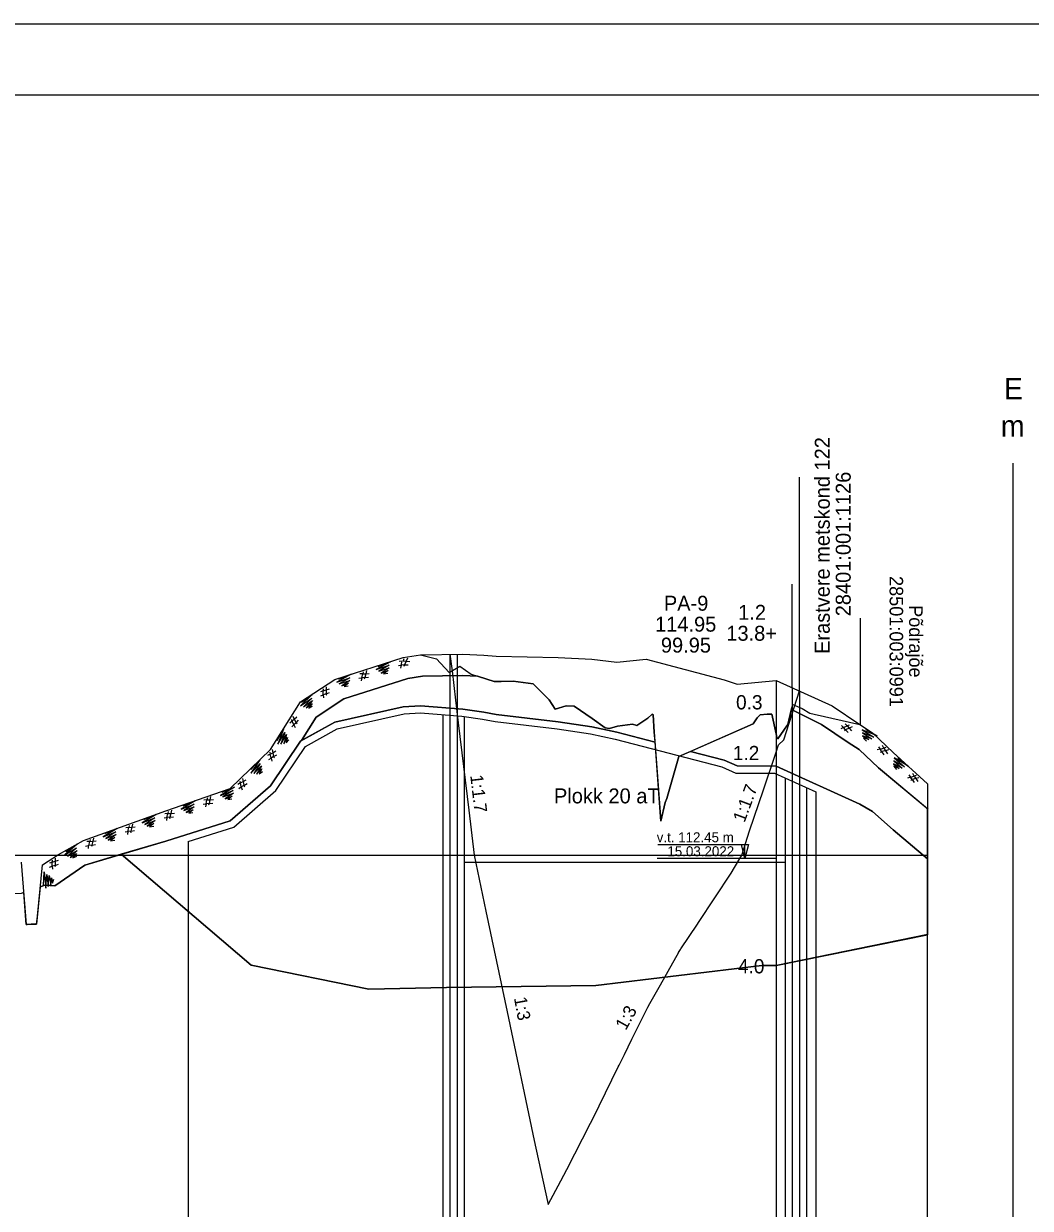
# Model space of a CAD drawing. Extents: x 662249 to 665480, y 6426254 to 6428735.
# Drawn here: x 664343 to 664625.6, y 6427109.8 to 6427442.4 of the extents above; entities that cross this region are included whole.
import ezdxf

# ---------------------------------------------------------------- set-up
doc = ezdxf.new("R2010")
doc.units = 0
for name, color, linetype in [('Default', 7, 'Continuous'), ('GEOLPUNKT', 7, 'Continuous'), ('kataster', 7, 'Continuous'), ('PIIR_ME', 7, 'Continuous'), ('PLOKK', 7, 'Continuous'), ('RELJEEF', 7, 'Continuous'), ('TEHNO', 7, 'Continuous'), ('TÄIDE', 7, 'Continuous'), ('VEEKOGU', 7, 'Continuous'), ('VORMISTUS', 7, 'Continuous')]:
    doc.layers.add(name, color=color, linetype=linetype)

msp = doc.modelspace()

# ---------------------------------------------------------------- linework, layer by layer
at = {"layer": 'Default'}
for points in [[(664342.37, 6427206.97), (664343.76, 6427189.52), (664343.97, 6427189.52), (664346.67, 6427189.61), (664346.9, 6427191.81), (664348.32, 6427206.25), (664349.95, 6427207.3), (664352.78, 6427209.12), (664359.81, 6427213.07), (664382.95, 6427221.39), (664401.02, 6427227.7), (664412.36, 6427238.66), (664420.77, 6427252.03), (664430.35, 6427258.29), (664449.56, 6427264.45), (664454.48, 6427265.19), (664458.96, 6427264.11), (664462.52, 6427260.23), (664465.52, 6427261.99), (664468.66, 6427259.77), (664475.11, 6427257.73), (664477.12, 6427257.7), (664480.43, 6427257.82), (664486.03, 6427257.1), (664490.54, 6427252.56), (664492.28, 6427249.95), (664495.32, 6427250.91), (664497.63, 6427250.75), (664502.62, 6427247.34), (664506.32, 6427244.74), (664507.48, 6427244.52), (664509.73, 6427245.2), (664513.92, 6427245.7), (664515.17, 6427245.32), (664518.22, 6427247.43), (664519.47, 6427248.55), (664519.73, 6427248.33), (664520.09, 6427243.46), (664521.88, 6427218.47), (664523.12, 6427223.78), (664523.59, 6427224.85), (664523.81, 6427225.56), (664526.98, 6427236.64), (664547.81, 6427245.87), (664548.99, 6427247.51), (664549.77, 6427248.38), (664551.76, 6427248.57), (664553.07, 6427248.54), (664554.3, 6427243.05), (664554.53, 6427241.98), (664554.73, 6427241.63), (664557.31, 6427245.29), (664557.58, 6427245.66), (664558.49, 6427249.63), (664558.97, 6427251.27), (664561.6, 6427250.11), (664563.75, 6427248.84), (664565, 6427248.58), (664577.82, 6427245.63), (664581.34, 6427243.34), (664587.12, 6427237.82), (664596.82, 6427228.97)], [(664454.48, 6427265.19), (664466.3, 6427265.41), (664472.22, 6427265.12), (664475.68, 6427264.79), (664493.07, 6427264.47), (664502.57, 6427263.94), (664509.6, 6427263.14), (664517.8, 6427264), (664539.7, 6427258.19), (664543.39, 6427256.92), (664554.3, 6427257.98), (664570, 6427250.91), (664577.82, 6427245.63)]]:
    msp.add_lwpolyline(points, dxfattribs=at)
at = {"layer": 'GEOLPUNKT'}
for p, q in [((664554.3, 6427257.98), (664554.3, 6426957.98)), ((664521.08, 6427211.98), (664546.53, 6427211.98)), ((664545.53, 6427207.98), (664545.53, 6427211.72)), ((664554.3, 6427207.98), (664520.92, 6427207.98))]:
    msp.add_line(p, q, dxfattribs=at)
msp.add_lwpolyline([(664546.53, 6427211.98), (664545.53, 6427207.98), (664544.53, 6427211.98)], close=True, dxfattribs=at)
at = {"layer": 'kataster'}
for p, q in [((664560.82, 6427285.05), (664560.82, 6427315.05)), ((664578.01, 6427245.5), (664578.01, 6427275.5))]:
    msp.add_line(p, q, dxfattribs=at)
at = {"layer": 'PIIR_ME'}
for p, q in [((664558.82, 6427255.95), (664558.82, 6427285.05)), ((664560.82, 6427255.05), (664560.82, 6427285.05)), ((664462.72, 6427265.35), (664462.72, 6426949.51)), ((664464.72, 6427265.38), (664464.72, 6426951.71)), ((664558.82, 6427255.95), (664558.82, 6426959.85)), ((664560.82, 6427255.05), (664560.82, 6426957.84))]:
    msp.add_line(p, q, dxfattribs=at)
at = {"layer": 'PLOKK'}
for p, q in [((664460.72, 6427248.4), (664460.72, 6426949.33)), ((664466.72, 6427247.88), (664466.72, 6426953.9)), ((664556.82, 6427230.63), (664556.82, 6426961.91)), ((664562.82, 6427227.89), (664562.82, 6426959.74)), ((664565.46, 6427226.69), (664565.46, 6426959.66)), ((664389.26, 6427212.79), (664389.26, 6426951.55)), ((664466.72, 6427206.98), (664556.82, 6427206.98))]:
    msp.add_line(p, q, dxfattribs=at)
msp.add_lwpolyline([(664389.26, 6427212.79), (664402.01, 6427216.81), (664413.87, 6427227.11), (664422.17, 6427239.49), (664431.07, 6427244.45), (664449.83, 6427248.63), (664454.46, 6427248.89), (664466.08, 6427247.97), (664471.88, 6427247.12), (664475.37, 6427246.45), (664492.81, 6427244.44), (664502.21, 6427243), (664509.14, 6427241.53), (664539.04, 6427233.72), (664542.98, 6427232.01), (664553.86, 6427231.99), (664565.46, 6427226.69)], dxfattribs=at)
at = {"layer": 'RELJEEF'}
for points in [[(664421, 6427241.13), (664425.15, 6427247.73), (664432.96, 6427252.83), (664450.93, 6427258.59), (664454.99, 6427259.2), (664466.21, 6427259.41), (664470.45, 6427259.2)], [(664347.65, 6427200.03), (664348.98, 6427200.48), (664351.8, 6427200.35), (664360.21, 6427206.13), (664382.95, 6427212.9), (664401.02, 6427218.59), (664412.36, 6427228.45), (664420.77, 6427241), (664430.35, 6427246.34), (664449.56, 6427250.62), (664454.48, 6427250.89), (664466.3, 6427249.96), (664472.22, 6427249.09), (664475.68, 6427248.43), (664493.07, 6427246.42), (664502.57, 6427244.97), (664509.6, 6427243.48), (664520.29, 6427240.69)], [(664558.56, 6427249.87), (664567.07, 6427245.65), (664574.51, 6427240.63), (664577.6, 6427238.61), (664583.02, 6427233.43), (664596.93, 6427221.82)], [(664530.24, 6427238.08), (664539.7, 6427235.61), (664543.39, 6427234.01), (664554.3, 6427233.98), (664554.3, 6427233.98), (664554.31, 6427233.98), (664577.82, 6427223.24), (664581.34, 6427221.2), (664587.12, 6427216.07), (664596.82, 6427207.89)], [(664370.45, 6427209.18), (664406.92, 6427178.01), (664439.98, 6427171.28), (664461.73, 6427171.78), (664503.69, 6427172.37), (664550.3, 6427177.98), (664554.3, 6427177.98), (664596.82, 6427186.63)]]:
    msp.add_lwpolyline(points, dxfattribs=at)
at = {"layer": 'TEHNO'}
msp.add_lwpolyline([(664462.72, 6427265.35), (664463.29, 6427260.71), (664464.29, 6427252.48), (664465.06, 6427246.09), (664467.99, 6427221.62), (664469.5, 6427208.98), (664472.83, 6427193.24), (664478.78, 6427164.98), (664486.39, 6427128.78), (664486.83, 6427126.7), (664490.25, 6427110.85), (664493.85, 6427117.49), (664495.49, 6427120.7), (664502.17, 6427133.7), (664502.8, 6427134.92), (664509.95, 6427149.46), (664510.19, 6427149.95), (664511.69, 6427153.01), (664513.77, 6427157.23), (664514.53, 6427158.75), (664518.01, 6427165.7), (664518.29, 6427166.24), (664518.86, 6427167.25), (664521.8, 6427172.5), (664526.13, 6427180.25), (664526.84, 6427181.49), (664526.92, 6427181.62), (664527.46, 6427182.45), (664527.57, 6427182.6), (664532.18, 6427189.57), (664532.52, 6427190.07), (664541.67, 6427203.87), (664542.62, 6427205.51), (664544.63, 6427208.98), (664546.85, 6427215.77), (664550.73, 6427227.3), (664554.2, 6427237.63), (664554.97, 6427239.93), (664556.41, 6427241.31), (664560.82, 6427255.05)], dxfattribs=at)
at = {"layer": 'TÄIDE'}
for p, q in [((664450.93, 6427258.59), (664432.96, 6427252.83)), ((664432.96, 6427252.83), (664425.15, 6427247.73)), ((664449.56, 6427250.62), (664430.35, 6427246.34)), ((664430.35, 6427246.34), (664449.56, 6427250.62)), ((664449.56, 6427250.62), (664454.48, 6427250.89)), ((664558.56, 6427249.87), (664558.49, 6427249.63)), ((664425.15, 6427247.73), (664421, 6427241.13)), ((664472.22, 6427249.09), (664475.68, 6427248.43)), ((664493.07, 6427246.42), (664475.68, 6427248.43)), ((664430.35, 6427246.34), (664421, 6427241.13)), ((664421, 6427241.13), (664430.35, 6427246.34)), ((664502.57, 6427244.97), (664509.6, 6427243.48)), ((664520.29, 6427240.69), (664509.6, 6427243.48)), ((664509.6, 6427243.48), (664520.29, 6427240.69)), ((664520.29, 6427240.69), (664520.09, 6427243.46)), ((664530.24, 6427238.08), (664526.98, 6427236.64)), ((664530.24, 6427238.08), (664539.7, 6427235.61)), ((664539.7, 6427235.61), (664543.39, 6427234.01)), ((664554.3, 6427233.98), (664543.39, 6427234.01)), ((664543.39, 6427234.01), (664554.3, 6427233.98)), ((664554.31, 6427233.98), (664554.3, 6427233.98)), ((664554.3, 6427233.98), (664554.3, 6427233.98)), ((664554.3, 6427233.98), (664554.3, 6427233.98)), ((664554.3, 6427233.98), (664554.31, 6427233.98)), ((664577.82, 6427223.24), (664554.31, 6427233.98)), ((664596.82, 6427228.97), (664596.8, 6427186.62)), ((664596.81, 6427207.9), (664596.82, 6427221.92)), ((664401.02, 6427218.59), (664382.95, 6427212.9)), ((664596.81, 6427207.9), (664587.12, 6427216.07)), ((664587.12, 6427216.07), (664596.81, 6427207.9)), ((664382.95, 6427212.9), (664370.45, 6427209.18)), ((664596.8, 6427186.62), (664596.81, 6427207.9)), ((664596.82, 6427186.63), (664554.3, 6427177.98)), ((664554.3, 6427177.98), (664596.8, 6427186.62)), ((664596.82, 6426957.04), (664596.82, 6427186.63)), ((664503.69, 6427172.37), (664550.3, 6427177.98)), ((664554.3, 6427177.98), (664550.3, 6427177.98)), ((664550.3, 6427177.98), (664554.3, 6427177.98))]:
    msp.add_line(p, q, dxfattribs=at)
for points in [[(664442.55, 6427261.96), (664446.03, 6427263.28), (664442.03, 6427261.04), (664445.64, 6427262.3), (664442.72, 6427260.57), (664445.68, 6427261.57), (664443.38, 6427260.06), (664445.32, 6427260.76), (664444.08, 6427259.83), (664445.25, 6427260.02)], [(664449.91, 6427261.93), (664449.82, 6427262.23), (664449.85, 6427262.37), (664449.02, 6427262.3), (664449.3, 6427263.42), (664448.46, 6427263.37)], [(664449.8, 6427264.05), (664449.6, 6427263.54), (664450.44, 6427263.45), (664451.43, 6427263.35)], [(664450.79, 6427264.25), (664450.44, 6427263.45), (664449.98, 6427262.42), (664451.01, 6427262.35)], [(664438.83, 6427258.39), (664438.74, 6427258.68), (664438.78, 6427258.83), (664437.95, 6427258.75), (664438.22, 6427259.87), (664437.39, 6427259.83)], [(664438.35, 6427260.41), (664438.22, 6427259.87), (664439.07, 6427259.91), (664440.06, 6427259.97)], [(664439.29, 6427260.76), (664439.07, 6427259.91), (664438.78, 6427258.83), (664439.81, 6427258.92)], [(664448.24, 6427262.23), (664449.02, 6427262.3), (664448.83, 6427261.48)], [(664431.47, 6427258.41), (664434.95, 6427259.73), (664430.95, 6427257.5), (664434.56, 6427258.76), (664431.65, 6427257.03), (664434.61, 6427258.03), (664432.31, 6427256.52), (664434.24, 6427257.22), (664433, 6427256.28), (664434.17, 6427256.47)], [(664437.16, 6427258.68), (664437.95, 6427258.75), (664437.76, 6427257.94)], [(664470.45, 6427259.2), (664466.21, 6427259.41), (664454.99, 6427259.2), (664450.93, 6427258.59)], [(664520.09, 6427243.46), (664519.73, 6427248.33), (664519.47, 6427248.55), (664518.22, 6427247.43), (664515.17, 6427245.32), (664513.92, 6427245.7), (664509.73, 6427245.2), (664507.48, 6427244.52), (664506.32, 6427244.74), (664502.62, 6427247.34), (664497.63, 6427250.75), (664495.32, 6427250.91), (664492.28, 6427249.95), (664490.54, 6427252.56), (664486.03, 6427257.1), (664480.43, 6427257.82), (664477.12, 6427257.7), (664475.11, 6427257.73), (664470.45, 6427259.2)], [(664421.01, 6427251.91), (664424.01, 6427254.11), (664420.75, 6427250.89), (664423.9, 6427253.06), (664421.55, 6427250.62), (664424.14, 6427252.37), (664422.32, 6427250.31), (664424, 6427251.49), (664423.05, 6427250.26), (664424.13, 6427250.76)], [(664428.11, 6427253.85), (664427.95, 6427254.1), (664427.94, 6427254.25), (664427.16, 6427253.96), (664427.13, 6427255.12), (664426.34, 6427254.85)], [(664426.42, 6427253.69), (664427.16, 6427253.96), (664427.2, 6427253.13)], [(664427.11, 6427255.66), (664427.13, 6427255.12), (664427.94, 6427255.38), (664428.88, 6427255.7)], [(664427.92, 6427256.26), (664427.94, 6427255.38), (664427.94, 6427254.25), (664428.92, 6427254.62)], [(664466.3, 6427249.96), (664454.48, 6427250.89), (664449.56, 6427250.62)], [(664454.48, 6427250.89), (664466.3, 6427249.96), (664472.22, 6427249.09)], [(664475.68, 6427248.43), (664472.22, 6427249.09), (664466.3, 6427249.96)], [(664596.82, 6427221.92), (664583.02, 6427233.43), (664577.6, 6427238.61), (664574.51, 6427240.63), (664567.07, 6427245.65), (664558.56, 6427249.87)], [(664419.82, 6427245.83), (664419.56, 6427245.99), (664419.49, 6427246.12), (664418.91, 6427245.54), (664418.4, 6427246.57), (664417.79, 6427246)], [(664418.15, 6427247.06), (664418.4, 6427246.57), (664419.02, 6427247.15), (664419.74, 6427247.83)], [(664418.64, 6427247.94), (664419.02, 6427247.15), (664419.49, 6427246.12), (664420.23, 6427246.86)], [(664475.68, 6427248.43), (664493.07, 6427246.42), (664502.57, 6427244.97)], [(664558.49, 6427249.63), (664557.58, 6427245.66), (664557.31, 6427245.29), (664554.73, 6427241.63), (664554.53, 6427241.98), (664554.3, 6427243.05), (664553.07, 6427248.54), (664551.76, 6427248.57), (664549.77, 6427248.38), (664548.99, 6427247.51), (664547.81, 6427245.87), (664530.24, 6427238.08)], [(664414.17, 6427241.11), (664415.98, 6427244.35), (664414.36, 6427240.07), (664416.31, 6427243.36), (664415.19, 6427240.16), (664416.82, 6427242.83), (664416.03, 6427240.19), (664417.06, 6427241.97), (664416.71, 6427240.46), (664417.49, 6427241.36)], [(664418.35, 6427244.98), (664418.91, 6427245.54), (664419.29, 6427244.79)], [(664509.6, 6427243.48), (664502.57, 6427244.97), (664493.07, 6427246.42)], [(664572.67, 6427245.32), (664573.21, 6427244.75), (664572.45, 6427244.39)], [(664573.47, 6427243.83), (664573.64, 6427244.08), (664573.78, 6427244.14), (664573.21, 6427244.75), (664574.26, 6427245.23), (664573.71, 6427245.85)], [(664575.62, 6427244.94), (664574.82, 6427244.58), (664573.78, 6427244.14), (664574.49, 6427243.39)], [(664574.76, 6427245.46), (664574.26, 6427245.23), (664574.82, 6427244.58), (664575.47, 6427243.84)], [(664579.46, 6427244.29), (664582.68, 6427242.43), (664578.42, 6427244.12), (664581.68, 6427242.12), (664578.49, 6427243.28), (664581.14, 6427241.62), (664578.52, 6427242.45), (664580.28, 6427241.39), (664578.77, 6427241.76), (664579.66, 6427240.97)], [(664421, 6427241.13), (664420.77, 6427241), (664412.36, 6427228.45), (664401.02, 6427218.59)], [(664526.98, 6427236.64), (664523.81, 6427225.56), (664523.59, 6427224.85), (664523.12, 6427223.78), (664521.88, 6427218.47), (664520.29, 6427240.69)], [(664413.46, 6427236.25), (664413.24, 6427236.47), (664413.21, 6427236.61), (664412.5, 6427236.18), (664412.25, 6427237.31), (664411.52, 6427236.9)], [(664412.13, 6427237.84), (664412.25, 6427237.31), (664413, 6427237.72), (664413.86, 6427238.21)], [(664412.82, 6427238.58), (664413, 6427237.72), (664413.21, 6427236.61), (664414.1, 6427237.16)], [(664543.39, 6427234.01), (664539.7, 6427235.61), (664530.24, 6427238.08)], [(664583.01, 6427239.38), (664583.45, 6427238.72), (664582.64, 6427238.5)], [(664583.55, 6427237.77), (664583.76, 6427237.99), (664583.91, 6427238.03), (664583.45, 6427238.72), (664584.57, 6427239.02), (664584.13, 6427239.73)], [(664585.86, 6427238.5), (664585.01, 6427238.29), (664583.91, 6427238.03), (664584.49, 6427237.16)], [(664585.09, 6427239.16), (664584.57, 6427239.02), (664585.01, 6427238.29), (664585.53, 6427237.44)], [(664406.85, 6427233.01), (664409.38, 6427235.73), (664406.78, 6427231.96), (664409.46, 6427234.69), (664407.61, 6427231.84), (664409.83, 6427234.05), (664408.43, 6427231.68), (664409.86, 6427233.16), (664409.16, 6427231.78), (664410.12, 6427232.47)], [(664411.83, 6427235.77), (664412.5, 6427236.18), (664412.69, 6427235.37)], [(664554.31, 6427233.98), (664577.82, 6427223.24), (664581.34, 6427221.2), (664587.12, 6427216.07)], [(664588.45, 6427236.29), (664591.33, 6427233.93), (664587.4, 6427236.29), (664590.29, 6427233.79), (664587.34, 6427235.45), (664589.68, 6427233.38), (664587.22, 6427234.62), (664588.79, 6427233.29), (664587.36, 6427233.9), (664588.11, 6427232.98)], [(664403.76, 6427229.76), (664403.89, 6427229.23), (664404.63, 6427229.64), (664405.5, 6427230.13)], [(664404.45, 6427230.5), (664404.63, 6427229.64), (664404.85, 6427228.53), (664405.74, 6427229.08)], [(664591.52, 6427231.49), (664591.98, 6427230.85), (664591.17, 6427230.61)], [(664592.1, 6427229.9), (664592.3, 6427230.12), (664592.45, 6427230.17), (664591.98, 6427230.85), (664593.08, 6427231.17), (664592.62, 6427231.87)], [(664594.39, 6427230.68), (664593.54, 6427230.45), (664592.45, 6427230.17), (664593.05, 6427229.31)], [(664593.61, 6427231.32), (664593.08, 6427231.17), (664593.54, 6427230.45), (664594.08, 6427229.62)], [(664398.76, 6427226.66), (664402.2, 6427228.08), (664398.26, 6427225.74), (664401.83, 6427227.09), (664398.96, 6427225.29), (664401.9, 6427226.36), (664399.64, 6427224.8), (664401.56, 6427225.54), (664400.34, 6427224.58), (664401.51, 6427224.8)], [(664405.09, 6427228.17), (664404.88, 6427228.39), (664404.85, 6427228.53), (664404.14, 6427228.1), (664403.89, 6427229.23), (664403.16, 6427228.82)], [(664403.46, 6427227.69), (664404.14, 6427228.1), (664404.33, 6427227.29)], [(664387.78, 6427222.83), (664391.22, 6427224.24), (664387.28, 6427221.9), (664390.86, 6427223.26), (664387.99, 6427221.45), (664390.92, 6427222.53), (664388.66, 6427220.96), (664390.58, 6427221.71), (664389.36, 6427220.74), (664390.53, 6427220.96)], [(664393.46, 6427223.25), (664394.24, 6427223.34), (664394.07, 6427222.52)], [(664395.14, 6427223), (664395.04, 6427223.29), (664395.07, 6427223.44), (664394.24, 6427223.34), (664394.49, 6427224.47), (664393.65, 6427224.4)], [(664394.6, 6427225), (664394.49, 6427224.47), (664395.34, 6427224.53), (664396.32, 6427224.61)], [(664395.53, 6427225.39), (664395.34, 6427224.53), (664395.07, 6427223.44), (664396.1, 6427223.56)], [(664587.12, 6427216.07), (664581.34, 6427221.2), (664577.82, 6427223.24)], [(664376.8, 6427218.95), (664380.23, 6427220.38), (664376.31, 6427218.02), (664379.87, 6427219.4), (664377.01, 6427217.57), (664379.94, 6427218.67), (664377.69, 6427217.09), (664379.61, 6427217.85), (664378.39, 6427216.87), (664379.56, 6427217.1)], [(664384.16, 6427219.17), (664384.05, 6427219.45), (664384.08, 6427219.6), (664383.26, 6427219.5), (664383.5, 6427220.63), (664382.66, 6427220.56)], [(664383.62, 6427221.17), (664383.51, 6427220.63), (664384.36, 6427220.69), (664385.35, 6427220.78)], [(664384.56, 6427221.55), (664384.36, 6427220.69), (664384.09, 6427219.6), (664385.12, 6427219.72)], [(664343.04, 6427198.45), (664342.32, 6427198.2), (664334.3, 6427197.87), (664321.77, 6427197.25), (664314.78, 6427197.14), (664302.7, 6427198.38), (664295.88, 6427199.82), (664290.17, 6427216.64), (664283.32, 6427217.86), (664283.32, 6427217.86), (664281.72, 6427219.1)], [(664373.2, 6427215.26), (664373.1, 6427215.55), (664373.13, 6427215.7), (664372.3, 6427215.6), (664372.54, 6427216.73), (664371.71, 6427216.66)], [(664372.65, 6427217.26), (664372.54, 6427216.73), (664373.39, 6427216.8), (664374.38, 6427216.88)], [(664373.58, 6427217.65), (664373.39, 6427216.8), (664373.13, 6427215.7), (664374.16, 6427215.83)], [(664382.48, 6427219.41), (664383.26, 6427219.5), (664383.1, 6427218.68)], [(664361.69, 6427213.36), (664361.59, 6427212.83), (664362.44, 6427212.89), (664363.42, 6427212.98)], [(664362.63, 6427213.75), (664362.44, 6427212.89), (664362.17, 6427211.8), (664363.21, 6427211.93)], [(664365.84, 6427215.05), (664369.28, 6427216.48), (664365.35, 6427214.12), (664368.92, 6427215.49), (664366.06, 6427213.67), (664368.99, 6427214.77), (664366.74, 6427213.19), (664368.65, 6427213.94), (664367.44, 6427212.97), (664368.6, 6427213.2)], [(664371.52, 6427215.51), (664372.3, 6427215.6), (664372.14, 6427214.78)], [(664354.9, 6427210.01), (664358.03, 6427212.01), (664354.58, 6427209.01), (664357.85, 6427210.98), (664355.35, 6427208.69), (664358.05, 6427210.27), (664356.1, 6427208.33), (664357.86, 6427209.41), (664356.83, 6427208.24), (664357.94, 6427208.66)], [(664360.41, 6427211.44), (664361.17, 6427211.67), (664361.15, 6427210.83)], [(664362.25, 6427211.36), (664362.14, 6427211.65), (664362.17, 6427211.8), (664361.35, 6427211.7), (664361.59, 6427212.83), (664360.75, 6427212.75)], [(664370.45, 6427209.18), (664360.21, 6427206.13), (664351.8, 6427200.35), (664348.98, 6427200.48), (664347.65, 6427200.03)], [(664352.01, 6427205.68), (664351.85, 6427205.94), (664351.84, 6427206.09), (664351.06, 6427205.81), (664351.04, 6427206.96), (664350.24, 6427206.7)], [(664351.02, 6427207.51), (664351.04, 6427206.96), (664351.85, 6427207.22), (664352.79, 6427207.53)], [(664351.85, 6427208.1), (664351.85, 6427207.22), (664351.84, 6427206.09), (664352.82, 6427206.45)], [(664461.73, 6427171.78), (664439.98, 6427171.28), (664406.92, 6427178.01), (664370.45, 6427209.18)], [(664370.45, 6427209.18), (664406.92, 6427178.01), (664439.98, 6427171.28), (664461.73, 6427171.78), (664503.69, 6427172.37)], [(664348.6, 6427200.53), (664348.81, 6427204.24), (664349.23, 6427199.68), (664349.54, 6427203.49), (664349.94, 6427200.12), (664350.22, 6427203.24), (664350.67, 6427200.52), (664350.82, 6427202.58), (664351.17, 6427201.06), (664351.47, 6427202.21)], [(664350.32, 6427205.54), (664351.06, 6427205.81), (664351.09, 6427204.97)], [(664347.65, 6427200.03), (664346.67, 6427189.57), (664345.16, 6427189.53), (664343.76, 6427189.48), (664343.04, 6427198.45)], [(664550.3, 6427177.98), (664503.69, 6427172.37), (664461.73, 6427171.78)]]:
    msp.add_lwpolyline(points, dxfattribs=at)
at = {"layer": 'VEEKOGU'}
msp.add_line((663953.2, 6427208.98), (664596.82, 6427208.98), dxfattribs=at)
at = {"layer": 'VORMISTUS'}
msp.add_line((664620.82, 6426898.98), (664620.82, 6427318.98), dxfattribs=at)
for points in [[(663798.45, 6426254.44), (663798.45, 6427442.44), (665480.45, 6427442.44), (665480.45, 6426254.44)], [(663818.45, 6426274.44), (663818.45, 6427422.44), (665460.45, 6427422.44), (665460.45, 6426274.44)]]:
    msp.add_lwpolyline(points, close=True, dxfattribs=at)

# ---------------------------------------------------------------- texts
at = {"layer": 'GEOLPUNKT'}
for s, height, p in [('PA-9', 4.2, (664522.77, 6427277.59)), ('1.2', 4.2, (664543.64, 6427275.04)), ('114.95', 4.2, (664520.31, 6427271.71)), ('13.8+', 4.2, (664540.3, 6427269.16)), ('99.95', 4.2, (664521.94, 6427265.83)), ('0.3', 4, (664543.03, 6427249.88)), ('1.2', 4, (664542.13, 6427235.63)), ('v.t. 112.45 m', 2.8, (664520.76, 6427212.57)), ('15.03.2022', 2.8, (664523.76, 6427208.65)), ('4.0', 4, (664543.57, 6427175.75))]:
    msp.add_text(s, height=height, dxfattribs=at).set_placement(p)
at = {"layer": 'kataster'}
for s, height, rotation, p in [('Erastvere metskond 122', 4.2, 90, (664569.34, 6427265.46)), ('28401:001:1126', 4.2, 90, (664575.22, 6427276.03)), ('28501:003:0991', 3.8, 270, (664586.14, 6427287.33)), ('Põdrajõe', 3.8, 270, (664591.62, 6427279.15))]:
    msp.add_text(s, height=height, rotation=rotation, dxfattribs=at).set_placement(p)
at = {"layer": 'PLOKK'}
msp.add_text('Plokk 20 aT', height=4.2, dxfattribs=at).set_placement((664491.92, 6427223.49))
at = {"layer": 'VORMISTUS'}
for s, p in [('E', (664618.23, 6427336.98)), ('m', (664617.36, 6427326.48))]:
    msp.add_text(s, height=6, dxfattribs=at).set_placement(p)
for s, rotation, p in [('1:1.7', 276.5671, (664468.39, 6427231.36)), ('1:1.7', 69.5192, (664545.41, 6427217.93)), ('1:3', 280.5287, (664480.66, 6427168.84)), ('1:3', 60.7173, (664512.07, 6427159.54))]:
    msp.add_text(s, height=3.6, rotation=rotation, dxfattribs=at).set_placement(p)

doc.saveas('drawing.dxf')
